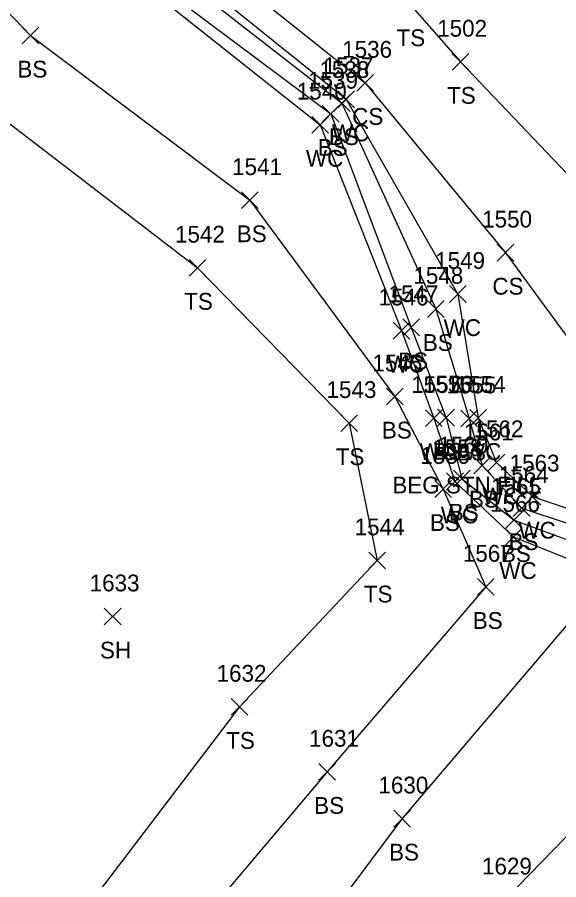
# Model space of a CAD drawing. Extents: x 1520648 to 1523413, y 732854 to 735518.
# Drawn here: x 1522261.7 to 1522326.3, y 734108.7 to 734211.6 of the extents above; entities that cross this region are included whole.
import ezdxf

# ---------------------------------------------------------------- set-up
doc = ezdxf.new("R2010")
doc.units = 0
for name, color, linetype in [('L_A', 7, 'Continuous'), ('L_C', 7, 'Continuous'), ('L_I', 7, 'Continuous'), ('L_TIC', 7, 'Continuous'), ('LAWE', 7, 'Continuous'), ('LELB', 7, 'Continuous')]:
    doc.layers.add(name, color=color, linetype=linetype)

msp = doc.modelspace()

# ---------------------------------------------------------------- linework, layer by layer
at = {"layer": 'L_TIC'}
for points in [[(1522262.32, 734208.37), (1522264.32, 734210.37)], [(1522264.32, 734208.37), (1522262.32, 734210.37)], [(1522313.6, 734205.24), (1522315.6, 734207.24)], [(1522315.6, 734205.24), (1522313.6, 734207.24)], [(1522302.25, 734202.73), (1522304.25, 734204.73)], [(1522304.25, 734202.73), (1522302.25, 734204.73)], [(1522299.97, 734200.77), (1522301.97, 734202.77)], [(1522301.97, 734200.77), (1522299.97, 734202.77)], [(1522299.47, 734200.32), (1522301.47, 734202.32)], [(1522301.47, 734200.32), (1522299.47, 734202.32)], [(1522298.13, 734199.04), (1522300.13, 734201.04)], [(1522300.13, 734199.04), (1522298.13, 734201.04)], [(1522296.87, 734197.74), (1522298.87, 734199.74)], [(1522298.87, 734197.74), (1522296.87, 734199.74)], [(1522288.49, 734188.74), (1522290.49, 734190.74)], [(1522290.49, 734188.74), (1522288.49, 734190.74)], [(1522318.97, 734182.49), (1522320.97, 734184.49)], [(1522320.97, 734182.49), (1522318.97, 734184.49)], [(1522282.25, 734180.69), (1522284.25, 734182.69)], [(1522284.25, 734180.69), (1522282.25, 734182.69)], [(1522313.29, 734177.56), (1522315.29, 734179.56)], [(1522315.29, 734177.56), (1522313.29, 734179.56)], [(1522310.68, 734175.78), (1522312.68, 734177.78)], [(1522312.68, 734175.78), (1522310.68, 734177.78)], [(1522306.58, 734173.2), (1522308.58, 734175.2)], [(1522308.58, 734173.2), (1522306.58, 734175.2)], [(1522307.73, 734173.59), (1522309.73, 734175.59)], [(1522309.73, 734173.59), (1522307.73, 734175.59)], [(1522305.79, 734165.34), (1522307.79, 734167.34)], [(1522307.79, 734165.34), (1522305.79, 734167.34)], [(1522310.43, 734162.77), (1522312.43, 734164.77)], [(1522312.43, 734162.77), (1522310.43, 734164.77)], [(1522311.88, 734162.82), (1522313.88, 734164.82)], [(1522313.88, 734162.82), (1522311.88, 734164.82)], [(1522314.63, 734162.72), (1522316.63, 734164.72)], [(1522316.63, 734162.72), (1522314.63, 734164.72)], [(1522315.72, 734162.79), (1522317.72, 734164.79)], [(1522317.72, 734162.79), (1522315.72, 734164.79)], [(1522300.32, 734162.17), (1522302.32, 734164.17)], [(1522302.32, 734162.17), (1522300.32, 734164.17)], [(1522317.9, 734157.49), (1522319.9, 734159.49)], [(1522319.9, 734157.49), (1522317.9, 734159.49)], [(1522316.18, 734157.11), (1522318.18, 734159.11)], [(1522318.18, 734157.11), (1522316.18, 734159.11)], [(1522313.78, 734155.55), (1522315.78, 734157.55)], [(1522315.78, 734155.55), (1522313.78, 734157.55)], [(1522311.53, 734154.32), (1522313.53, 734156.32)], [(1522313.53, 734154.32), (1522311.53, 734156.32)], [(1522312.95, 734155.23), (1522314.95, 734157.23)], [(1522314.95, 734155.23), (1522312.95, 734157.23)], [(1522322.21, 734153.41), (1522324.21, 734155.41)], [(1522324.21, 734153.41), (1522322.21, 734155.41)], [(1522320.91, 734152.04), (1522322.91, 734154.04)], [(1522322.91, 734152.04), (1522320.91, 734154.04)], [(1522319.99, 734150.62), (1522321.99, 734152.62)], [(1522321.99, 734150.62), (1522319.99, 734152.62)], [(1522319.92, 734148.6), (1522321.92, 734150.6)], [(1522321.92, 734148.6), (1522319.92, 734150.6)], [(1522303.68, 734145.8), (1522305.68, 734147.8)], [(1522305.68, 734145.8), (1522303.68, 734147.8)], [(1522316.63, 734142.65), (1522318.63, 734144.65)], [(1522318.63, 734142.65), (1522316.63, 734144.65)], [(1522272.12, 734139.12), (1522274.12, 734141.12)], [(1522274.12, 734139.12), (1522272.12, 734141.12)], [(1522287.26, 734128.35), (1522289.26, 734130.35)], [(1522289.26, 734128.35), (1522287.26, 734130.35)], [(1522297.72, 734120.6), (1522299.72, 734122.6)], [(1522299.72, 734120.6), (1522297.72, 734122.6)], [(1522306.65, 734115.03), (1522308.65, 734117.03)], [(1522308.65, 734115.03), (1522306.65, 734117.03)]]:
    msp.add_lwpolyline(points, dxfattribs=at)
at = {"layer": 'LAWE'}
for points in [[(1522250.49, 734235.04), (1522272.42, 734218.93), (1522297.87, 734198.74), (1522307.58, 734174.2), (1522311.43, 734163.77), (1522313.95, 734156.23), (1522320.92, 734149.6), (1522331.75, 734145.28), (1522341.38, 734144.28), (1522344.65, 734145.3), (1522354.27, 734148.79), (1522359.63, 734149.42), (1522357.59, 734144.36), (1522350.28, 734130.69), (1522326.68, 734100.96), (1522300.85, 734070.21), (1522283.21, 734045.19), (1522247.83, 734003.16), (1522235.94, 733986.96), (1522232.5, 733982.11), (1522233.89, 733977.86), (1522237.92, 733975.08)], [(1522275.07, 734222.65), (1522300.97, 734201.77), (1522314.29, 734178.56), (1522316.72, 734163.79), (1522318.9, 734158.49), (1522323.21, 734154.41), (1522333.49, 734150.94), (1522341.16, 734150.11), (1522345.01, 734150.17), (1522352.5, 734154.27), (1522360.52, 734158.37), (1522364.46, 734157.41), (1522367.52, 734154), (1522366.53, 734152.47), (1522365.84, 734151.24), (1522364.36, 734147.48), (1522362.09, 734142.57), (1522353.21, 734128.04), (1522330.19, 734099.19)]]:
    msp.add_lwpolyline(points, dxfattribs=at)
at = {"layer": 'LELB'}
for points in [[(1522254.63, 734242.44), (1522277.1, 734224.58), (1522303.25, 734203.73), (1522319.97, 734183.49), (1522328.28, 734172.15), (1522333.65, 734158.19), (1522340.89, 734152.94), (1522352.5, 734154.27)], [(1522251.12, 734236.06), (1522272.79, 734219.75), (1522299.13, 734200.04), (1522308.73, 734174.59), (1522312.88, 734163.82), (1522314.78, 734156.55), (1522320.99, 734151.62), (1522332.23, 734147.49), (1522341.11, 734146.75), (1522344.98, 734146), (1522353.74, 734149.87), (1522359.96, 734152.11), (1522361.65, 734150.34), (1522359.01, 734144.16), (1522350.93, 734130.05), (1522328.14, 734100.37), (1522301.96, 734069.71), (1522284.25, 734044.07), (1522248.49, 734002.65), (1522236.85, 733986.42), (1522234.99, 733978.89), (1522237.8, 733975.96)], [(1522244.93, 734228.52), (1522263.32, 734209.37), (1522289.49, 734189.74), (1522306.79, 734166.34), (1522312.53, 734155.32), (1522317.63, 734143.65), (1522298.72, 734121.6), (1522271.83, 734089.82), (1522252.2, 734066.84), (1522225.77, 734033.34), (1522220.1, 734019.64), (1522210.97, 733988.14), (1522200.09, 733970.45)], [(1522288.96, 734227.69), (1522308.57, 734213.11), (1522314.6, 734206.24), (1522329.69, 734190.44), (1522337.79, 734178.25)], [(1522274.4, 734221.59), (1522300.47, 734201.32), (1522311.68, 734176.78), (1522315.63, 734163.72), (1522317.18, 734158.11), (1522321.91, 734153.04), (1522332.97, 734149.4), (1522341.47, 734149.16), (1522344.96, 734148.85), (1522353.24, 734152.29), (1522360.76, 734156.95), (1522364.04, 734156.08), (1522365.17, 734154.14), (1522363.21, 734148.57), (1522361.05, 734143.16), (1522352.2, 734128.76), (1522329.53, 734099.47)], [(1522237.38, 734218.53), (1522258.22, 734200.84), (1522283.25, 734181.69), (1522301.32, 734163.17), (1522304.68, 734146.8), (1522288.26, 734129.35), (1522261.48, 734094.25), (1522252.67, 734080.33), (1522245.86, 734070.77), (1522213.93, 734029.6), (1522209.42, 734024), (1522201.64, 733983.59), (1522200.09, 733970.45), (1522202, 733964.19)], [(1522331.75, 734145.28), (1522330.83, 734143.25), (1522307.65, 734116.03), (1522282.29, 734082.14), (1522263.45, 734058.68), (1522234.48, 734027.83), (1522226.55, 734014.57), (1522216.68, 733985.08), (1522202, 733964.19)], [(1522353.25, 734140.58), (1522319.92, 734106.37), (1522293, 734074.6), (1522275.62, 734051.29), (1522244.54, 734005.97), (1522222.7, 733979.34), (1522202, 733964.19), (1522167.92, 733938.99), (1522145.37, 733925.91), (1522137.65, 733917.42), (1522137.34, 733905.34), (1522137.09, 733900.6)]]:
    msp.add_lwpolyline(points, dxfattribs=at)

# ---------------------------------------------------------------- texts
at = {"layer": 'L_A'}
for s, p in [('TS', (1522306.98, 734208.11)), ('BS', (1522261.76, 734204.37)), ('TS', (1522313.01, 734201.24)), ('CS', (1522301.69, 734198.73)), ('WC', (1522299.27, 734196.77)), ('BS', (1522298.92, 734196.32)), ('BS', (1522297.58, 734195.04)), ('WC', (1522296.17, 734193.74)), ('BS', (1522287.93, 734184.74)), ('CS', (1522318.41, 734178.49)), ('TS', (1522281.66, 734176.69)), ('WC', (1522312.6, 734173.56)), ('BS', (1522310.12, 734171.78)), ('WC', (1522305.89, 734169.2)), ('BS', (1522307.17, 734169.59)), ('BS', (1522305.23, 734161.34)), ('WC', (1522309.73, 734158.77)), ('BS', (1522311.32, 734158.82)), ('BS', (1522314.07, 734158.72)), ('WC', (1522315.03, 734158.79)), ('TS', (1522299.73, 734158.17)), ('WC', (1522317.21, 734153.49)), ('BS', (1522315.62, 734153.11)), ('WC', (1522312.25, 734151.23)), ('BS', (1522313.22, 734151.55)), ('BS', (1522310.97, 734150.32)), ('WC', (1522321.51, 734149.41)), ('BS', (1522320.35, 734148.04)), ('BS', (1522319.43, 734146.62)), ('WC', (1522319.23, 734144.6)), ('TS', (1522303.08, 734141.8)), ('BS', (1522316.07, 734138.65)), ('SH', (1522271.61, 734135.12)), ('TS', (1522286.67, 734124.35)), ('BS', (1522297.16, 734116.6)), ('BS', (1522306.09, 734111.03))]:
    msp.add_text(s, height=2, dxfattribs=at).set_placement(p)
at = {"layer": 'L_C'}
msp.add_text('BEG STN FILL', height=2, dxfattribs=at).set_placement((1522306.48, 734154.79))
at = {"layer": 'L_I'}
for s, p in [('1502', (1522311.83, 734209.24)), ('1536', (1522300.5, 734206.73)), ('1537', (1522298.27, 734204.77)), ('1538', (1522297.78, 734204.32)), ('1539', (1522296.43, 734203.04)), ('1540', (1522295.09, 734201.74)), ('1541', (1522287.37, 734192.74)), ('1550', (1522317.19, 734186.49)), ('1542', (1522280.56, 734184.69)), ('1549', (1522311.59, 734181.56)), ('1548', (1522308.99, 734179.78)), ('1546', (1522304.83, 734177.2)), ('1547', (1522306.03, 734177.59)), ('1545', (1522304.1, 734169.34)), ('1557', (1522308.73, 734166.77)), ('1556', (1522310.13, 734166.82)), ('1555', (1522312.94, 734166.72)), ('1554', (1522314.03, 734166.79)), ('1543', (1522298.63, 734166.17)), ('1562', (1522316.16, 734161.49)), ('1561', (1522315, 734161.11)), ('1560', (1522311.96, 734159.55)), ('1558', (1522311.25, 734159.23)), ('1559', (1522309.83, 734158.32)), ('1563', (1522320.47, 734157.41)), ('1564', (1522319.17, 734156.04)), ('1565', (1522318.25, 734154.62)), ('1566', (1522318.13, 734152.6)), ('1544', (1522301.98, 734149.8)), ('1567', (1522314.89, 734146.65)), ('1633', (1522270.38, 734143.12)), ('1632', (1522285.52, 734132.35)), ('1631', (1522296.55, 734124.6)), ('1630', (1522304.82, 734119.03)), ('1629', (1522317.17, 734109.37))]:
    msp.add_text(s, height=2, dxfattribs=at).set_placement(p)

doc.saveas('drawing.dxf')
